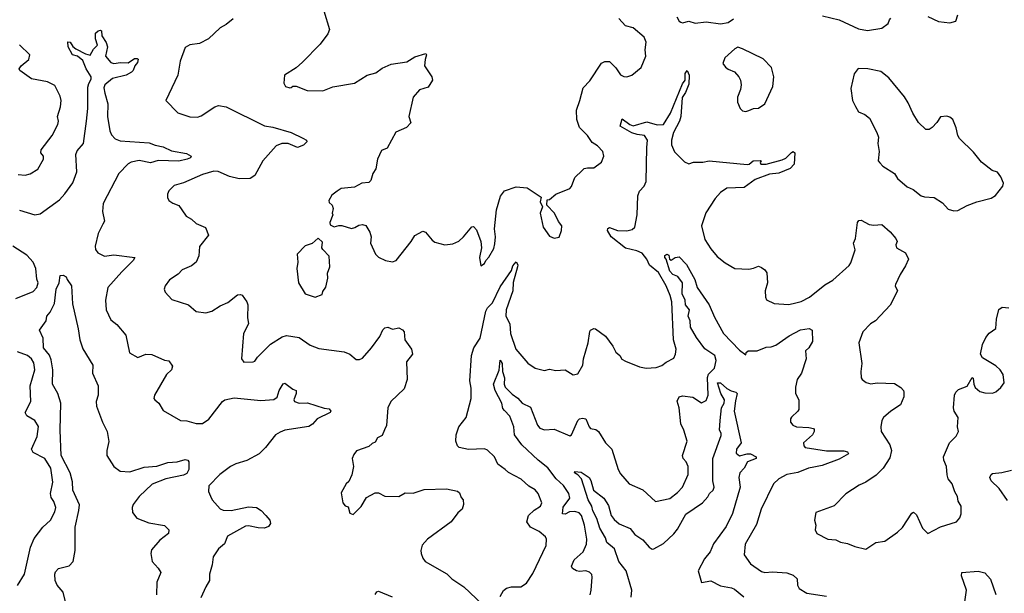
# Model space of a CAD drawing. Extents: x 2199565 to 2323334, y 894172 to 1018966.
# Tile 302 of 440: x 2278519 to 2284739, y 950184 to 953806. Entities that reach past the tile are written whole.
import ezdxf

# ---------------------------------------------------------------- set-up
doc = ezdxf.new("R2010")
doc.units = 0

msp = doc.modelspace()

# ---------------------------------------------------------------- linework, layer by layer
at = {"layer": '0CON10XD'}
for points in [[(2280441.3, 953861.3), (2280477.1, 953745), (2280465, 953716.2), (2280418.3, 953651.7), (2280305, 953538.8), (2280265, 953503.3), (2280192.5, 953455), (2280187.5, 953405), (2280197.5, 953385), (2280225, 953376.7), (2280235, 953377.5), (2280245, 953387.5), (2280265, 953386.7), (2280335, 953358.8), (2280435, 953356.2), (2280497.7, 953382.3), (2280634.1, 953405.9), (2280713.2, 953456.8), (2280769.1, 953470.9), (2280808.8, 953501.2), (2280865, 953526), (2280965, 953541.2), (2281015, 953572), (2281085, 953592.5), (2281090, 953585), (2281080, 953555), (2281076.2, 953515), (2281122.5, 953445), (2281126.7, 953425), (2281099.7, 953380.3), (2281045, 953363.3), (2281005, 953317.5), (2280977.5, 953195), (2280990, 953155), (2280963.6, 953126.4), (2280895, 953096.7), (2280840, 952995), (2280805, 952980), (2280778.8, 952925), (2280770, 952865), (2280750, 952835), (2280738.3, 952791.7), (2280725, 952777.5), (2280680, 952775), (2280635, 952748.8), (2280550.7, 952739.3), (2280525, 952722.5), (2280491.7, 952698.3), (2280472.5, 952665), (2280475, 952652.5), (2280493.3, 952635), (2280498.8, 952615), (2280492.5, 952585), (2280497.5, 952575), (2280477.5, 952525), (2280481.2, 952511.2), (2280505, 952497.5), (2280535, 952507.5), (2280555, 952506.7), (2280615, 952487.8), (2280636.9, 952493.1), (2280660.7, 952509.3), (2280685, 952513.3), (2280705, 952506.2), (2280732, 952465), (2280738.8, 952435), (2280736.2, 952395), (2280766.4, 952326.4), (2280785, 952307.5), (2280830, 952285), (2280875, 952276.7), (2280896.7, 952285), (2280991.2, 952405), (2281015, 952443.8), (2281065, 952471.2), (2281083.3, 952465), (2281124.3, 952414.3), (2281141.7, 952401.7), (2281205, 952384), (2281255, 952391.2), (2281292.3, 952407.7), (2281323.3, 952435), (2281375, 952497.5), (2281385, 952500), (2281405, 952480), (2281432, 952405), (2281436.7, 952365), (2281423.3, 952305), (2281432.5, 952252.5), (2281455, 952267.5), (2281463.8, 952286.2), (2281483.6, 952306.4), (2281515, 952362.5), (2281521.2, 952391.2), (2281525.6, 952435), (2281519.2, 952485), (2281530.6, 952605), (2281557.2, 952692.8), (2281581.2, 952725), (2281655, 952751.4), (2281725, 952744.5), (2281812.5, 952685), (2281807, 952657), (2281822.5, 952625), (2281807.5, 952585), (2281826.1, 952496.1), (2281865, 952438.8), (2281895, 952426.7), (2281927, 952433), (2281941.2, 952475), (2281943.3, 952505), (2281921.7, 952531.7), (2281897.5, 952585), (2281850, 952635), (2281851.7, 952668.3), (2281865, 952670), (2281906.7, 952705), (2281995, 952740.8), (2282005, 952753.3), (2282025, 952808.8), (2282072.5, 952855), (2282085, 952866.2), (2282105, 952871.2), (2282145, 952870), (2282193.9, 952906.1), (2282210, 952945), (2282203.3, 952975), (2282169.1, 953009.1), (2282135, 953030), (2282106, 953075), (2282054.7, 953124.7), (2282038.5, 953175), (2282035.4, 953235), (2282058.2, 953295), (2282077.8, 953375), (2282120.5, 953419.5), (2282195, 953532), (2282215, 953541.4), (2282245, 953542.5), (2282285, 953502.5), (2282315, 953458), (2282335, 953447.5), (2282355, 953445.8), (2282385, 953456), (2282444, 953505), (2282474.3, 953575), (2282469.5, 953615), (2282476.6, 953665), (2282463.4, 953695), (2282393.6, 953755), (2282346.6, 953766.6), (2282302.8, 953812.8)], [(2279868.1, 953811.9), (2279823.8, 953775), (2279785, 953754.4), (2279712, 953685), (2279655, 953656.9), (2279593.2, 953646.8), (2279565, 953631.2), (2279533.3, 953545), (2279518.6, 953455), (2279443.3, 953295), (2279517.9, 953217.9), (2279595, 953192.5), (2279641.7, 953191.7), (2279665, 953198.8), (2279751.2, 953255), (2279775, 953264.3), (2279824, 953256), (2280065, 953135.6), (2280118.5, 953128.5), (2280235, 953093.9), (2280308.8, 953058.8), (2280331.2, 953045), (2280334, 953035), (2280312, 953015), (2280275, 952999.3), (2280215, 953024.4), (2280175, 953024.2), (2280139.5, 953010.5), (2280054.6, 952915.4), (2280005, 952822.5), (2279975, 952803.1), (2279905, 952801.9), (2279845, 952816.7), (2279772.9, 952847.1), (2279745, 952850), (2279675, 952829.1), (2279554.6, 952775.4), (2279495, 952759.2), (2279461.2, 952725), (2279452.5, 952705), (2279453.6, 952683.6), (2279462.5, 952665), (2279487.3, 952647.3), (2279525, 952632), (2279543.6, 952606.4), (2279571.2, 952565), (2279605, 952546.2), (2279635, 952519.2), (2279693.3, 952495), (2279712, 952445), (2279656.2, 952375), (2279651.2, 952315), (2279635, 952276.2), (2279605, 952251.2), (2279545, 952226.2), (2279520.5, 952199.5), (2279465, 952163.8), (2279438.8, 952125), (2279432.5, 952105), (2279437.5, 952085), (2279480.3, 952040.3), (2279585, 952006.2), (2279635, 951963.3), (2279695, 951954.2), (2279733.3, 951965), (2279785, 952000), (2279835, 952020), (2279895, 952069.2), (2279915, 952072), (2279925, 952066.7), (2279954.4, 952024.4), (2279961.1, 952005), (2279958.9, 951925), (2279965.6, 951885), (2279932.5, 951825), (2279920, 951665), (2279935, 951643.3), (2279995, 951646.7), (2280005, 951650), (2280022, 951675), (2280103.2, 951756.8), (2280176.6, 951803.4), (2280205, 951811.2), (2280285, 951798.8), (2280355, 951751.1), (2280409.2, 951729.2), (2280569.5, 951709.5), (2280603.9, 951693.9), (2280645, 951661.4), (2280665, 951660), (2280685, 951670), (2280741.1, 951735), (2280794.2, 951805), (2280812.6, 951847.4), (2280825, 951860), (2280845, 951863.8), (2280875, 951851.2), (2280915, 951860), (2280937.5, 951847.5), (2280948.8, 951835), (2280951.9, 951785), (2280994.4, 951725), (2281000.9, 951695), (2280962.3, 951645), (2280967.1, 951535), (2280947.5, 951475), (2280864.1, 951395.9), (2280843.8, 951355), (2280836.1, 951243.9), (2280824, 951216), (2280808.6, 951181.4), (2280780, 951165), (2280765, 951137.5), (2280745, 951130), (2280725, 951112), (2280646.4, 951083.6), (2280629.3, 951060.7), (2280620, 951035), (2280627.5, 950985), (2280617.3, 950932.7), (2280598.8, 950891.2), (2280582.5, 950875), (2280550.7, 950819.3), (2280561.2, 950755), (2280575, 950737.5), (2280595, 950730), (2280605, 950690), (2280625, 950682.5), (2280677.3, 950732.7), (2280710.5, 950789.5), (2280765, 950818.8), (2280785, 950818.8), (2280825, 950798), (2280915, 950795.8), (2280955, 950818), (2281005, 950816), (2281075, 950838.6), (2281215, 950843.3), (2281285, 950830), (2281298.3, 950818.3), (2281308.3, 950788.3), (2281320, 950775), (2281323.3, 950745), (2281313.8, 950715), (2281287, 950693), (2281245, 950636.2), (2281095, 950525.8), (2281062.5, 950487.5), (2281052.5, 950455), (2281055.8, 950435), (2281066, 950405), (2281081.2, 950385), (2281218.1, 950308.1), (2281248.8, 950275), (2281325, 950226), (2281443, 950113)], [(2282669.4, 953825), (2282685, 953796.2), (2282695, 953790), (2282705, 953786), (2282745, 953798), (2282785, 953784.3), (2282855, 953792.9), (2282945, 953780.8), (2282995, 953788.8), (2283028.3, 953811.7)], [(2283591.2, 953831.2), (2283695, 953806.2), (2283817.7, 953747.7), (2283875, 953738.8), (2283965, 953752.5), (2284005, 953782.5), (2284012.5, 953805), (2284022.5, 953815)], [(2284255.5, 953825.5), (2284322.5, 953795), (2284395, 953786.2), (2284433, 953797), (2284445, 953837.5)], [(2278517.3, 952602.7), (2278614.6, 952574.6), (2278649.5, 952580.5), (2278770.4, 952669.6), (2278803.9, 952706.1), (2278854.7, 952775.3), (2278881.3, 952845), (2278874.7, 952955.3), (2278882.1, 952977.9), (2278922.2, 953025), (2278940.9, 953165), (2278950.2, 953245), (2278950.7, 953379.3), (2278955.9, 953404.1), (2278970.2, 953429.8), (2278970.3, 953445), (2278939.4, 953495), (2278917.9, 953547.9), (2278885, 953575.6), (2278853.7, 953583.7), (2278825, 953634), (2278823.5, 953666.5), (2278839.2, 953665), (2278856, 953636), (2278873.1, 953623.1), (2278935, 953590.7), (2278965, 953582.5), (2278985, 953619.2), (2279010.8, 953645), (2278998.6, 953685), (2278999.1, 953720.9), (2279015, 953736.2), (2279029.3, 953739.3), (2279036, 953736), (2279039.2, 953705), (2279065, 953662), (2279073.8, 953635), (2279062.1, 953575), (2279095, 953536.7), (2279115, 953529.5), (2279155.5, 953535.5), (2279205, 953532.9), (2279245, 953560.5), (2279262, 953562), (2279267.1, 953557.1), (2279262.9, 953535), (2279247.5, 953515), (2279236.9, 953485), (2279225.7, 953475), (2279191.2, 953455), (2279104.7, 953435.3), (2279056.2, 953395), (2279050, 953375), (2279057.2, 953342.8), (2279075.3, 953275), (2279073, 953195), (2279088.8, 953105), (2279099.1, 953079.1), (2279123.4, 953053.4), (2279155, 953040.4), (2279337.8, 953027.8), (2279375, 953013.1), (2279425, 953004.3), (2279477.8, 952977.8), (2279572.2, 952962.2), (2279602, 952945), (2279598.8, 952935), (2279577.5, 952925), (2279525, 952911.9), (2279395, 952916.6), (2279345, 952902.9), (2279275, 952916.5), (2279224, 952906), (2279205, 952895.5), (2279145, 952835.8), (2279046.8, 952645), (2279042.7, 952595), (2279055.7, 952535), (2279044.6, 952515), (2279014.3, 952455.7), (2278995.6, 952375.6), (2278999.2, 952355), (2279014, 952335), (2279055, 952312.5), (2279115, 952321.1), (2279247.5, 952305), (2279237.1, 952285), (2279165, 952214.4), (2279077.1, 952115), (2279060.8, 952035), (2279065.6, 951975), (2279095, 951912), (2279132.6, 951882.6), (2279189.2, 951815), (2279213.3, 951703.3), (2279265, 951674), (2279315.6, 951694.4), (2279355, 951691.5), (2279435, 951656.9), (2279462.5, 951652.5), (2279485, 951617.5), (2279478, 951595), (2279446.9, 951565), (2279371.2, 951435), (2279367.5, 951415), (2279372.5, 951405), (2279397.5, 951385), (2279425, 951337.5), (2279535, 951276), (2279575, 951272.5), (2279633.9, 951256.1), (2279675, 951256), (2279715, 951282.9), (2279799.4, 951395), (2279815, 951406.4), (2279875, 951418.5), (2280042.1, 951402.1), (2280125, 951407.1), (2280145, 951422.5), (2280159.1, 951465), (2280183.6, 951506.4), (2280195, 951511.9), (2280245, 951474), (2280266.7, 951465), (2280266.2, 951445), (2280250, 951405), (2280254.5, 951394.5), (2280285, 951385.7), (2280337.9, 951387.9), (2280443.6, 951353.6), (2280475, 951350), (2280484.4, 951335), (2280480, 951325), (2280399.4, 951285), (2280368.5, 951251.5), (2280345, 951237.8), (2280195, 951214.2), (2280165, 951202), (2280135, 951185.8), (2280071.5, 951105), (2280032.2, 951065), (2279955, 951022.7), (2279885, 951002.2), (2279850, 950985), (2279784.2, 950935), (2279715, 950862.5), (2279713, 950827), (2279725, 950796.7), (2279736.2, 950775), (2279785, 950717.1), (2279805, 950710), (2279855, 950706.5), (2279965, 950730.6), (2280015, 950725.6), (2280045, 950708), (2280075, 950676.2), (2280098.8, 950645), (2280103.3, 950625), (2280090, 950605), (2280065, 950595.7), (2280025, 950597.1), (2279965, 950610), (2279945, 950607.8), (2279832, 950545), (2279813, 950497), (2279775.7, 950464.3), (2279742, 950415), (2279735.6, 950364.4), (2279718, 950305), (2279718.6, 950265), (2279695.5, 950224.5), (2279664.4, 950155)], [(2278509.1, 952829.1), (2278555, 952824), (2278585, 952832), (2278635, 952863.3), (2278669.4, 952925), (2278669.2, 952945), (2278653.3, 952965), (2278655.8, 952985), (2278725, 953074), (2278760.8, 953145), (2278764.2, 953165), (2278757.5, 953195), (2278776.9, 953255), (2278780.6, 953295), (2278774.4, 953324.4), (2278741.3, 953391.3), (2278695, 953414.4), (2278595, 953432.9), (2278520, 953485), (2278516.7, 953495), (2278528.8, 953515), (2278577.5, 953555), (2278582.5, 953585), (2278518.3, 953648.3)], [(2283105, 953227.5), (2283125, 953233.3), (2283153.6, 953246.4), (2283185, 953247.5), (2283226.7, 953275), (2283276.7, 953385), (2283283.3, 953445), (2283267.5, 953505), (2283215, 953560), (2283085, 953623.3), (2283055, 953632.5), (2283037, 953623), (2282972.5, 953565), (2282960.7, 953530.7), (2282977, 953507), (2282993.9, 953493.9), (2283035, 953477.5), (2283062.5, 953445), (2283072.5, 953425), (2283076.7, 953395), (2283073.3, 953365), (2283053.6, 953316.4), (2283052.5, 953285), (2283070, 953245), (2283085, 953230), (2283105, 953227.5)], [(2281553.3, 950165), (2281575, 950201.2), (2281595, 950215.8), (2281625, 950225.7), (2281685, 950225.8), (2281720.9, 950249.1), (2281761.4, 950308.6), (2281844.3, 950485), (2281846, 950525), (2281840.3, 950540.3), (2281801.2, 950575), (2281745, 950602.2), (2281722, 950635), (2281733.8, 950676.2), (2281769.9, 950710.1), (2281810, 950735), (2281817.5, 950755), (2281793.8, 950813.8), (2281775, 950837.5), (2281735, 950860), (2281687.5, 950905), (2281607.2, 950947.2), (2281585.4, 950965.4), (2281540, 951000), (2281519.2, 951045), (2281475, 951087.5), (2281455, 951095.8), (2281355, 951092), (2281295, 951104), (2281283.8, 951115), (2281273.8, 951145), (2281276.7, 951185), (2281293.8, 951235), (2281338.6, 951295), (2281370.8, 951415), (2281371.2, 951478.8), (2281362.7, 951525), (2281373.3, 951685), (2281388.2, 951735), (2281428.5, 951795), (2281463.2, 951965), (2281474.1, 951985.9), (2281505, 952018), (2281555, 952120), (2281626.7, 952223.3), (2281635, 952251.4), (2281655, 952276.7), (2281665, 952257.5), (2281664.4, 952245), (2281636.9, 952146.9), (2281633.7, 952095), (2281591.8, 951975), (2281590, 951935), (2281615.8, 951885.8), (2281619.2, 951825), (2281652.2, 951725), (2281728.3, 951638.3), (2281775, 951605.8), (2281835, 951592), (2281865, 951598.8), (2281905, 951592), (2281965, 951596), (2282015, 951563.3), (2282045, 951570), (2282075.6, 951625), (2282080.8, 951665), (2282110, 951765), (2282121.7, 951838.3), (2282125, 951846.2), (2282145, 951856.2), (2282156.7, 951855), (2282218.9, 951808.9), (2282265.7, 951745), (2282285, 951706.2), (2282310, 951685), (2282323.6, 951663.6), (2282345, 951650), (2282435, 951614), (2282475.9, 951605.9), (2282540.5, 951609.5), (2282575, 951622), (2282603, 951643), (2282650.3, 951669.7), (2282662.5, 951695), (2282665.6, 951725), (2282649.2, 951785), (2282637.7, 952025), (2282628.9, 952065), (2282602.3, 952125), (2282555, 952209.1), (2282496.6, 952256.6), (2282481.5, 952295), (2282451.8, 952331.8), (2282417.1, 952347.1), (2282345, 952364.4), (2282254.4, 952435), (2282232.9, 952475), (2282235, 952487.5), (2282245, 952493.8), (2282295.4, 952475.4), (2282355, 952472.3), (2282389.1, 952480.9), (2282403.9, 952496.1), (2282418.9, 952575), (2282423.8, 952695), (2282435, 952722.5), (2282462.9, 952755), (2282475.5, 952785), (2282481.7, 952998.3), (2282484.6, 953045), (2282465, 953075.4), (2282420.4, 953080.4), (2282385, 953092.3), (2282312.5, 953135), (2282325, 953180), (2282374.1, 953144.1), (2282395, 953136.9), (2282481.4, 953161.4), (2282545, 953142.9), (2282585, 953144.6), (2282631.1, 953215), (2282705, 953400.6), (2282722, 953425), (2282722.7, 953467.3), (2282735, 953486), (2282747.8, 953455), (2282745, 953400), (2282725, 953345.6), (2282703.8, 953315), (2282695.9, 953194.1), (2282686.8, 953165), (2282649.2, 953095), (2282636.5, 953045), (2282636.6, 953016.6), (2282655, 952972), (2282718.8, 952908.8), (2282745, 952896.7), (2282776.4, 952906.4), (2282835, 952906.7), (2282875, 952916), (2283115, 952891.2), (2283126.5, 952893.5), (2283152, 952915), (2283198, 952918), (2283202.5, 952915), (2283196.2, 952905), (2283200, 952895), (2283234.1, 952894.1), (2283335, 952920.6), (2283358.3, 952931.7), (2283395, 952968), (2283405, 952973.3), (2283416.2, 952965), (2283411.2, 952895), (2283385, 952867.5), (2283315, 952836.9), (2283255, 952830.9), (2283165, 952798), (2283095, 952746.6), (2282985, 952741.5), (2282946.2, 952715), (2282912.9, 952677.1), (2282852.5, 952587.5), (2282825.8, 952505), (2282847.9, 952417.9), (2282885, 952359.2), (2282925, 952311.4)], [(2284419.3, 952599.3), (2284445, 952601.2), (2284505, 952633.8), (2284565, 952656.7), (2284655, 952680), (2284683.6, 952696.4), (2284730, 952755), (2284732.5, 952775), (2284716.7, 952815), (2284695, 952842.5), (2284662.5, 952855), (2284595, 952906.7), (2284545, 952970), (2284455.5, 953055.5), (2284444.2, 953074.2), (2284435, 953122.5), (2284413.3, 953175), (2284395, 953191.2), (2284375, 953196.7), (2284335, 953192.5), (2284313, 953157), (2284282.5, 953125), (2284265, 953113.3), (2284243.9, 953113.9), (2284196.4, 953156.4), (2284160, 953215), (2284131.7, 953281.7), (2284108.8, 953318.8), (2284009.7, 953439.7), (2283959.5, 953479.5), (2283876.1, 953496.1), (2283815, 953497.5), (2283791.2, 953465), (2283768.8, 953371.2), (2283778.8, 953295), (2283798.1, 953258.1), (2283816.7, 953225), (2283858.3, 953208.3), (2283886.7, 953185), (2283933.8, 953095), (2283943.8, 953065), (2283940, 953025), (2283948.8, 952975), (2283942, 952915), (2283951.7, 952901.7), (2283972.1, 952882.1), (2284045, 952836), (2284064.5, 952804.5), (2284125, 952750), (2284162.5, 952735), (2284212.5, 952695), (2284235, 952686.7), (2284295, 952682.5), (2284348.8, 952648.8), (2284385, 952610), (2284419.3, 952599.3)], [(2282925, 952311.4), (2282975, 952272), (2283035.8, 952235.8), (2283125, 952232), (2283155, 952236.7), (2283185, 952250), (2283205, 952242.5), (2283226.4, 952226.4), (2283238.3, 952208.3), (2283243.8, 952145), (2283228.8, 952095), (2283230, 952055), (2283237, 952037), (2283285, 952013.8), (2283375, 952008.6), (2283405, 952013.3), (2283455, 952027.8), (2283508.6, 952055), (2283605, 952131.9), (2283655, 952160.6), (2283758.8, 952255), (2283769.5, 952270.5), (2283796.1, 952353.9), (2283786, 952395), (2283798.8, 952425), (2283812, 952525), (2283820.8, 952539.2), (2283835, 952541.2), (2283885, 952514), (2283915, 952508), (2283965, 952513.3), (2284017.7, 952467.7), (2284053.3, 952425), (2284061.2, 952405), (2284053.6, 952383.6), (2284057.5, 952365), (2284113.9, 952333.9), (2284132.5, 952295), (2284115, 952252.5), (2284081.9, 952198.1), (2284051.2, 952135), (2284050, 952125), (2284064.4, 952095), (2284017.3, 952002.7), (2283924.3, 951905), (2283894.2, 951885), (2283844.5, 951835.5), (2283820, 951765), (2283838.1, 951635), (2283831.4, 951585), (2283833.8, 951545), (2283840, 951535), (2283866.7, 951515), (2283895, 951507.1), (2283935, 951512.5), (2284045, 951508), (2284084.2, 951484.2), (2284102.5, 951465), (2284103.3, 951455), (2284103.3, 951425), (2284083.8, 951375), (2284021.2, 951335), (2283976.2, 951295), (2283965.8, 951275), (2283958, 951235), (2283960, 951205), (2284015, 951122.5), (2284025.7, 951085), (2284015, 951040), (2283972.9, 950975), (2283929.5, 950930.5), (2283865, 950885.7), (2283822.9, 950867.1), (2283738.7, 950811.3), (2283665, 950736), (2283547.5, 950695), (2283540, 950645), (2283548.8, 950615), (2283544.1, 950584.1), (2283555, 950561.2), (2283625, 950526), (2283675, 950522), (2283705, 950506.2), (2283749.2, 950499.2), (2283795, 950480), (2283865, 950463.8), (2283927.5, 950505), (2283985, 950514), (2284065, 950571.2), (2284095, 950600), (2284155, 950691.2), (2284165, 950696), (2284185, 950680), (2284222.5, 950595), (2284255, 950562.5), (2284335.7, 950604.3), (2284436.7, 950635), (2284458.3, 950661.7), (2284466.7, 950685), (2284466.7, 950735), (2284448, 950765), (2284444, 950795), (2284425.5, 950825.5), (2284410, 950875), (2284385, 950906.7), (2284378.3, 950931.7), (2284373.3, 950985), (2284356.7, 951025), (2284354.6, 951045.4), (2284392, 951135), (2284433.9, 951176.1), (2284448.8, 951205), (2284444, 951235), (2284447.1, 951295), (2284422.5, 951335), (2284418.6, 951355), (2284424.2, 951435), (2284432, 951455), (2284449.7, 951470.3), (2284505, 951491.2), (2284535, 951547.5), (2284541.7, 951541.7), (2284545.6, 951505), (2284554.6, 951484.6), (2284585, 951459.2), (2284615, 951449.2), (2284665, 951448.8), (2284685, 951456.2), (2284717.1, 951482.9), (2284737.3, 951512.7), (2284731.2, 951565), (2284712.5, 951595), (2284685, 951620.8), (2284600.7, 951670.7), (2284588.1, 951695), (2284600, 951755), (2284621.3, 951798.7), (2284643.2, 951826.8), (2284685, 951856.7), (2284688.5, 951915), (2284705, 951975.7), (2284725, 951991.1), (2284766.2, 951986.2)], [(2280385, 952053.3), (2280429.3, 952070.7), (2280435, 952090), (2280453.6, 952116.4), (2280465.8, 952174.2), (2280464.1, 952205.9), (2280478, 952245), (2280473.9, 952313.9), (2280433.3, 952355), (2280427.5, 952365), (2280431.7, 952401.7), (2280405, 952427.5), (2280366.1, 952393.9), (2280321.7, 952378.3), (2280272.5, 952325), (2280276.2, 952275), (2280270, 952235), (2280280, 952145), (2280322.5, 952075), (2280385, 952053.3)], [(2278494.4, 952045.6), (2278605, 952090), (2278627.5, 952115), (2278636, 952145), (2278627.5, 952167.5), (2278621.4, 952235), (2278604.3, 952275), (2278565, 952318.9), (2278476.2, 952376.2)], [(2282122, 950175), (2282130, 950205), (2282135.9, 950285.9), (2282133.6, 950303.6), (2282117.7, 950317.7), (2282095, 950326.7), (2282055, 950321.4), (2282035.5, 950325.5), (2282011.3, 950341.3), (2282005.8, 950355), (2282021.5, 950395), (2282078.2, 950445), (2282099.6, 950495), (2282101.1, 950525), (2282086.9, 950615), (2282068.5, 950675), (2282052.9, 950692.9), (2282025, 950701.1), (2281992.3, 950697.7), (2281965, 950683.4), (2281947.5, 950685), (2281951.9, 950728.1), (2281994.5, 950785), (2281988.5, 950815), (2281953.8, 950865), (2281907.3, 950907.3), (2281855, 950977.5), (2281794.1, 951024.1), (2281691.5, 951121.5), (2281645.4, 951185), (2281640, 951235), (2281615, 951303.6), (2281582.3, 951337.7), (2281570.7, 951350.7), (2281565.2, 951385), (2281522.2, 951465), (2281511.3, 951505), (2281547.1, 951592.9), (2281555, 951656.2), (2281565.9, 951635), (2281569, 951585), (2281582, 951545), (2281578.6, 951505), (2281585.9, 951485), (2281631, 951441), (2281666.7, 951416.7), (2281693.2, 951385), (2281745, 951359.4), (2281790.5, 951245), (2281805, 951227.1), (2281835, 951215.7), (2281895, 951221.4), (2281995, 951177.5), (2282005.9, 951184.1), (2282045, 951276), (2282055, 951285.6), (2282075, 951290.8), (2282095, 951286.2), (2282115.8, 951235), (2282125.5, 951225.5), (2282157.9, 951217.9), (2282175, 951205.7), (2282220, 951135), (2282259.4, 951095), (2282300, 950965), (2282315, 950938), (2282370, 950875), (2282455, 950838), (2282535, 950763.8), (2282625, 950781.9), (2282675, 950820), (2282705.6, 950855), (2282741.4, 950935), (2282742.2, 950985), (2282728.1, 951015), (2282710.8, 951035), (2282705.6, 951055), (2282735.7, 951145), (2282714.6, 951214.6), (2282694.6, 951254.6), (2282684.4, 951354.4), (2282672.1, 951397.9), (2282684, 951425), (2282705, 951431.1), (2282772, 951422), (2282825, 951387.5), (2282855, 951401.2), (2282868.8, 951435), (2282863, 951547), (2282871.2, 951568.8), (2282907.2, 951605), (2282918.3, 951655), (2282910.4, 951685), (2282847.4, 951727.4), (2282795, 951798.5), (2282755.9, 951865), (2282754, 951905), (2282742.8, 951935), (2282750, 951975), (2282725.2, 952005), (2282723.4, 952035), (2282703.1, 952075), (2282705.2, 952145.2), (2282675.5, 952185), (2282645, 952196.8), (2282625, 952218.5), (2282603.6, 952293.6), (2282594.2, 952305), (2282595, 952318), (2282606.1, 952326.1), (2282619.2, 952319.2), (2282623.3, 952295), (2282635, 952288.8), (2282660, 952305), (2282685, 952308.8), (2282731.3, 952261.3), (2282784.2, 952165), (2282798.1, 952115), (2282873.4, 952005), (2282907.1, 951927.1), (2282965, 951825.7), (2283065, 951719.5), (2283105, 951690), (2283108.8, 951705), (2283120, 951715), (2283177.5, 951715), (2283235, 951737.5), (2283265, 951740), (2283295, 951751.8), (2283380.2, 951809.8), (2283451.9, 951848.1), (2283506.9, 951856.9), (2283524.4, 951845), (2283526.9, 951775), (2283505, 951733.3), (2283483.8, 951715), (2283488, 951665), (2283457.5, 951575), (2283430, 951535), (2283418.8, 951485), (2283419.2, 951445), (2283440, 951405), (2283440, 951345), (2283435, 951333.8), (2283395, 951296.7), (2283388, 951285), (2283388, 951265), (2283403.3, 951245), (2283425.5, 951235.5), (2283505, 951231.1), (2283532.5, 951225), (2283538.3, 951218.3), (2283538.6, 951205), (2283526.9, 951185), (2283470, 951135), (2283471.9, 951115), (2283481.2, 951105), (2283615.3, 951084.7), (2283725, 951083.8), (2283747.7, 951077.7), (2283754.5, 951065), (2283695, 951031.1), (2283587.9, 950992.1), (2283535, 950981.5), (2283501.2, 950975), (2283435, 950946.4), (2283365, 950934.3), (2283315, 950907.1), (2283280, 950875), (2283201.9, 950715), (2283172.4, 950617.6), (2283101.4, 950495), (2283096.1, 950426.1), (2283135, 950370.8), (2283205, 950322.5), (2283225.9, 950315.9), (2283275, 950319.4), (2283365, 950313.1), (2283405, 950298.1), (2283429.4, 950275), (2283432.2, 950235), (2283441.9, 950215), (2283492, 950185), (2283615.3, 950165.3)], [(2278809.7, 950129.7), (2278795, 950191.2), (2278755.7, 950235), (2278744.4, 950265), (2278741.4, 950305), (2278745, 950318.8), (2278765, 950340.8), (2278832.6, 950357.4), (2278856.9, 950385), (2278869.1, 950455), (2278868.8, 950601.2), (2278894, 950706), (2278897.1, 950742.9), (2278855.7, 950835), (2278852.3, 950887.7), (2278839, 950945), (2278781.6, 951055), (2278775.3, 951215), (2278780, 951385), (2278760.2, 951445), (2278727.3, 951505), (2278729.8, 951595), (2278718.9, 951658.9), (2278707.8, 951687.8), (2278670.5, 951735), (2278667.4, 951795), (2278644.2, 951845), (2278685.7, 951905), (2278691.9, 951935), (2278711.2, 951958.8), (2278738.7, 952015), (2278748.8, 952105), (2278769.2, 952145), (2278775, 952190), (2278795, 952192.5), (2278813, 952183), (2278818.8, 952165), (2278846.5, 952125), (2278852.8, 952012.8), (2278889.4, 951855), (2278898.6, 951785), (2278918.8, 951728.8), (2278980.8, 951625), (2278980, 951575), (2279016, 951495), (2279015.4, 951435.4), (2279002.9, 951395), (2279005.2, 951365.2), (2279041.8, 951265), (2279071.2, 951205), (2279082.4, 951142.4), (2279069.4, 951085), (2279070, 951055), (2279113.8, 950985), (2279155, 950954.4), (2279215, 950950.9), (2279305, 950980.6), (2279385, 950986.7), (2279455, 951010.7), (2279515, 951015.3), (2279565, 951030), (2279582, 951025), (2279588.5, 951015), (2279586.9, 950966.9), (2279575, 950940.4), (2279555, 950930.8), (2279443.2, 950906.8), (2279355.7, 950874.3), (2279275, 950795.6), (2279235.7, 950745), (2279230, 950725), (2279232.5, 950695), (2279259.3, 950659.3), (2279335, 950628.5), (2279433.2, 950613.2), (2279462, 950585), (2279459.1, 950560.9), (2279405, 950519.2), (2279352.1, 950457.9), (2279348, 950435), (2279355.6, 950385), (2279395, 950342.5), (2279410, 950315), (2279385.7, 950255), (2279384.4, 950175)], [(2278505, 950233.3), (2278550.8, 950305), (2278587.8, 950475), (2278610.2, 950529.8), (2278665, 950600.8), (2278714.2, 950645), (2278741.7, 950698.3), (2278746.7, 950725), (2278734.6, 950764.6), (2278719.2, 950789.2), (2278714.5, 950815), (2278728.8, 950885), (2278717.1, 950975), (2278677.3, 951035), (2278605, 951073.8), (2278593.6, 951095), (2278628.9, 951175), (2278638, 951238), (2278616.1, 951276.1), (2278565.5, 951305.5), (2278554.4, 951325), (2278590, 951395), (2278585.4, 951495), (2278615.5, 951595), (2278609.4, 951639.4), (2278595, 951664.2), (2278568.8, 951685), (2278505, 951709.4)], [(2282045, 950932.1), (2282024, 950945), (2282026.4, 950953.6), (2282065, 950950), (2282115.6, 950915), (2282126.6, 950896.6), (2282143.1, 950835), (2282210, 950785), (2282237.8, 950737.8), (2282256, 950675), (2282275, 950649.6), (2282305, 950622.3), (2282375, 950594.4), (2282404.6, 950555), (2282455, 950522.5), (2282495, 950475.5), (2282515, 950463.3), (2282525, 950464.4), (2282585, 950497.8), (2282650.9, 950559.1), (2282675, 950588.6), (2282726.4, 950683.6), (2282831.3, 950755), (2282865, 950792.3), (2282876.1, 950815), (2282900.7, 950835), (2282905.3, 950855), (2282897.9, 950895), (2282898.2, 951035), (2282950.3, 951179.7), (2282951.2, 951195), (2282940, 951215), (2282943.5, 951275), (2282952, 951355), (2282969.1, 951385), (2282971.5, 951405), (2282947.9, 951445), (2282926.7, 951513.3), (2282945, 951513.8), (2282986.8, 951476.8), (2283012.4, 951462.4), (2283043.3, 951455), (2283052, 951445), (2283039.7, 951400.3), (2283032.9, 951335), (2283076.8, 951135), (2283047.7, 951095), (2283045, 951068.8), (2283065, 951052.1), (2283114.4, 951065.6), (2283135, 951064.1), (2283170.8, 951045), (2283172, 951035), (2283116.2, 951013.8), (2283095.6, 950974.4), (2283067.8, 950945), (2283061.8, 950915), (2283070.7, 950855), (2283022.5, 950687.5), (2282981.9, 950605), (2282902.5, 950497.5), (2282881, 950445), (2282845, 950402.7), (2282804.6, 950325), (2282825, 950252.9), (2282885, 950262.9), (2282945, 950231.8), (2283015, 950219.2), (2283035, 950209.6), (2283092.5, 950162.5)], [(2282380.8, 950159.2), (2282385.2, 950204.8), (2282350.5, 950325), (2282304.4, 950384.4), (2282276.2, 950465), (2282228.2, 950505), (2282220.3, 950535), (2282184, 950595), (2282165.8, 950655.8), (2282139.1, 950705), (2282132.5, 950735), (2282109.6, 950775), (2282067.6, 950907.6), (2282045, 950932.1)], [(2284759.7, 950769.7), (2284705.5, 950845), (2284654.6, 950895), (2284646.9, 950915), (2284654.6, 950935.4), (2284665, 950941.1), (2284723.8, 950946.2), (2284785, 950962.5)], [(2284487.9, 950115), (2284499.2, 950205), (2284468.9, 950295), (2284471.2, 950315), (2284574.4, 950324.4), (2284615, 950314.3), (2284652.4, 950272.4), (2284685, 950177.5)], [(2280765, 950176.7), (2280775, 950193.3), (2280785, 950197.5), (2280871.3, 950161.3)]]:
    msp.add_lwpolyline(points, dxfattribs=at)

doc.saveas('drawing.dxf')
